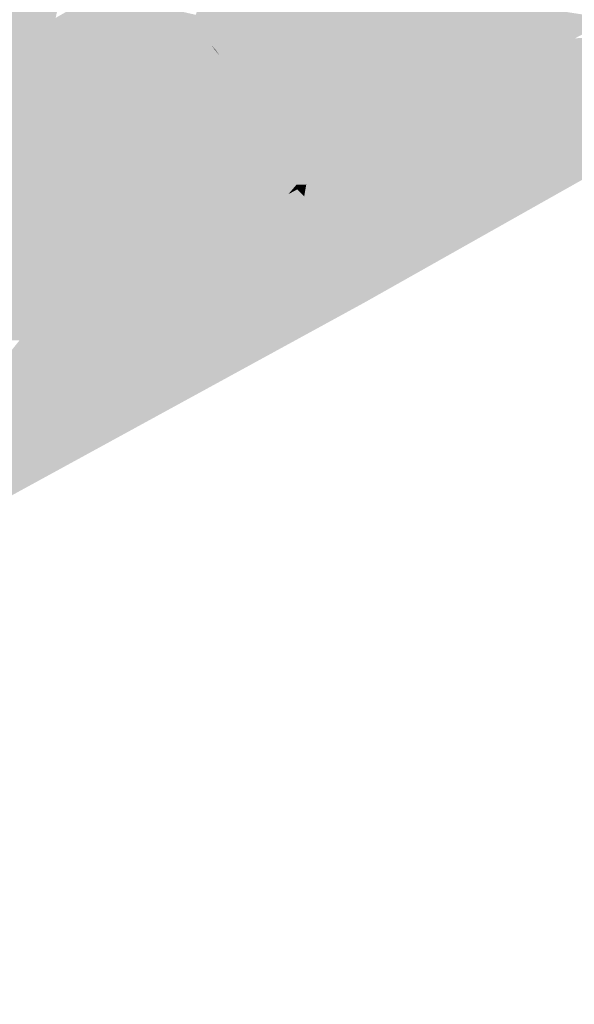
# Model space of a CAD drawing. Header units: metres. Extents: x 164696 to 183842, y 382615 to 387356.
# Tile 866 of 1056: x 182746.53 to 182748.84, y 386656.85 to 386660.95. Entities that reach past the tile are written whole.
import ezdxf

# ---------------------------------------------------------------- set-up
doc = ezdxf.new("R2010")
doc.units = ezdxf.units.M
doc.layers.add('C3D-SURFACE_TINSURFACE', color=7, linetype='Continuous')

msp = doc.modelspace()

# ---------------------------------------------------------------- linework, layer by layer
at = {"layer": 'C3D-SURFACE_TINSURFACE', "color": 11, "linetype": 'Continuous', "lineweight": -3, "true_color": 0xff8585}
for points in [[(182745.9256, 386661.9967), (182745.8883, 386661.9764), (182746.5278, 386660.8763)], [(182746.7798, 386661.7586), (182745.9256, 386661.9967), (182746.5278, 386660.8763)], [(182745.8883, 386661.9764), (182746.4906, 386660.8561), (182746.5278, 386660.8763)], [(182746.7976, 386661.726), (182746.7798, 386661.7586), (182746.5278, 386660.8763)], [(182746.7976, 386661.726), (182746.5278, 386660.8763), (182746.565, 386660.8965)], [(182746.7976, 386661.726), (182746.565, 386660.8965), (182746.6023, 386660.9168)], [(182746.7976, 386661.726), (182746.6023, 386660.9168), (182746.6395, 386660.937)], [(182746.8374, 386661.6669), (182746.7976, 386661.726), (182746.6395, 386660.937)], [(182746.8374, 386661.6669), (182746.6395, 386660.937), (182746.6768, 386660.9572)], [(182747.5333, 386661.4259), (182747.3593, 386660.7992), (182747.3747, 386660.7761)], [(182747.4961, 386661.4056), (182747.3593, 386660.7992), (182747.5333, 386661.4259)], [(182747.5333, 386661.4259), (182747.3747, 386660.7761), (182747.3902, 386660.7531)], [(182747.5705, 386661.4472), (182747.5333, 386661.4259), (182747.3902, 386660.7531)], [(182747.5705, 386661.4472), (182747.3902, 386660.7531), (182748.2487, 386661.2248)], [(182747.4589, 386661.3854), (182747.3035, 386660.8862), (182747.3439, 386660.8223)], [(182747.4589, 386661.3854), (182747.4216, 386661.3652), (182747.3035, 386660.8862)], [(182747.4961, 386661.4056), (182747.3439, 386660.8223), (182747.3593, 386660.7992)], [(182747.4589, 386661.3854), (182747.3439, 386660.8223), (182747.4961, 386661.4056)], [(182747.3843, 386661.3449), (182747.2602, 386660.97), (182747.2819, 386660.9281)], [(182747.4216, 386661.3652), (182747.2819, 386660.9281), (182747.3035, 386660.8862)], [(182747.4216, 386661.3652), (182747.3843, 386661.3449), (182747.2819, 386660.9281)], [(182748.2487, 386661.2248), (182747.3902, 386660.7531), (182747.4056, 386660.73)], [(182748.2487, 386661.2248), (182747.4056, 386660.73), (182747.4211, 386660.7069)], [(182748.2487, 386661.2248), (182747.4211, 386660.7069), (182748.2664, 386661.1905)], [(182748.2664, 386661.1905), (182747.4211, 386660.7069), (182748.2898, 386661.1368)], [(182748.2898, 386661.1368), (182747.4211, 386660.7069), (182747.4365, 386660.6838)], [(182748.2898, 386661.1368), (182747.4365, 386660.6838), (182747.452, 386660.6593)], [(182748.2898, 386661.1368), (182747.452, 386660.6593), (182748.0932, 386660.4666)], [(182748.2898, 386661.1368), (182748.0932, 386660.4666), (182748.1305, 386660.4868)], [(182748.2898, 386661.1368), (182748.1305, 386660.4868), (182748.1679, 386660.507)], [(182748.3218, 386661.0925), (182748.2898, 386661.1368), (182748.1679, 386660.507)], [(182748.2051, 386660.5273), (182748.3218, 386661.0925), (182748.1679, 386660.507)], [(182748.2051, 386660.5273), (182748.2425, 386660.5475), (182748.3218, 386661.0925)], [(182748.3218, 386661.0925), (182748.2425, 386660.5475), (182748.2797, 386660.5677)], [(182748.3218, 386661.0925), (182748.2797, 386660.5677), (182748.4191, 386660.9812)], [(182746.8629, 386661.0595), (182746.8257, 386661.0393), (182747.2819, 386660.9281)], [(182746.8629, 386661.0595), (182747.2819, 386660.9281), (182747.2602, 386660.97)], [(182748.3848, 386661.0463), (182748.4019, 386661.0138), (182748.8767, 386660.8925)], [(182748.3848, 386661.0463), (182748.8767, 386660.8925), (182748.914, 386660.9128)], [(182748.3848, 386661.0463), (182748.914, 386660.9128), (182748.9513, 386660.933)], [(182748.3848, 386661.0463), (182748.9513, 386660.933), (182748.9886, 386660.9532)], [(182746.7885, 386661.019), (182746.7513, 386660.9988), (182747.3251, 386660.8443)], [(182746.8257, 386661.0393), (182746.7885, 386661.019), (182747.3035, 386660.8862)], [(182746.7885, 386661.019), (182747.3251, 386660.8443), (182747.3035, 386660.8862)], [(182746.8257, 386661.0393), (182747.3035, 386660.8862), (182747.2819, 386660.9281)], [(182748.4019, 386661.0138), (182748.4191, 386660.9812), (182748.8394, 386660.8723)], [(182748.4019, 386661.0138), (182748.8394, 386660.8723), (182748.8767, 386660.8925)], [(182746.6768, 386660.9572), (182747.3251, 386660.8443), (182746.714, 386660.9786)], [(182746.7513, 386660.9988), (182746.714, 386660.9786), (182747.3251, 386660.8443)], [(182748.2797, 386660.5677), (182748.3171, 386660.588), (182748.4191, 386660.9812)], [(182748.3171, 386660.588), (182748.3544, 386660.6082), (182748.4191, 386660.9812)], [(182748.3544, 386660.6082), (182748.4516, 386660.9353), (182748.4191, 386660.9812)], [(182748.4191, 386660.9812), (182748.4516, 386660.9353), (182748.8394, 386660.8723)], [(182747.1606, 386659.9608), (182746.6395, 386660.937), (182746.6023, 386660.9168)], [(182746.6768, 386660.9572), (182746.6395, 386660.937), (182747.3747, 386660.7761)], [(182747.1979, 386659.9811), (182747.3747, 386660.7761), (182746.6395, 386660.937)], [(182747.1606, 386659.9608), (182747.1979, 386659.9811), (182746.6395, 386660.937)], [(182746.6768, 386660.9572), (182747.3593, 386660.7992), (182747.3251, 386660.8443)], [(182746.6768, 386660.9572), (182747.3747, 386660.7761), (182747.3593, 386660.7992)], [(182748.7648, 386660.8318), (182747.9618, 386659.7729), (182750.0264, 386660.9357)], [(182748.3544, 386660.6082), (182748.4668, 386660.9019), (182748.4516, 386660.9353)], [(182748.7648, 386660.8318), (182748.4516, 386660.9353), (182748.4668, 386660.9019)], [(182748.7648, 386660.8318), (182748.802, 386660.8521), (182748.4516, 386660.9353)], [(182748.802, 386660.8521), (182748.8394, 386660.8723), (182748.4516, 386660.9353)], [(182748.7648, 386660.8318), (182750.0264, 386660.9357), (182748.802, 386660.8521)], [(182748.802, 386660.8521), (182750.0264, 386660.9357), (182748.8394, 386660.8723)], [(182746.5278, 386660.8763), (182747.086, 386659.9204), (182746.565, 386660.8965)], [(182746.565, 386660.8965), (182747.1233, 386659.9406), (182746.6023, 386660.9168)], [(182746.565, 386660.8965), (182747.086, 386659.9204), (182747.1233, 386659.9406)], [(182747.1233, 386659.9406), (182747.1606, 386659.9608), (182746.6023, 386660.9168)], [(182747.3439, 386660.8223), (182747.3035, 386660.8862), (182747.3251, 386660.8443)], [(182748.3544, 386660.6082), (182748.3917, 386660.6284), (182748.4668, 386660.9019)], [(182748.3917, 386660.6284), (182748.4848, 386660.8514), (182748.4668, 386660.9019)], [(182748.6902, 386660.7914), (182748.4668, 386660.9019), (182748.4848, 386660.8514)], [(182748.6902, 386660.7914), (182748.7274, 386660.8116), (182748.4668, 386660.9019)], [(182748.7274, 386660.8116), (182748.7648, 386660.8318), (182748.4668, 386660.9019)], [(182746.4906, 386660.8561), (182746.4533, 386660.8359), (182747.0114, 386659.8799)], [(182746.5278, 386660.8763), (182746.4906, 386660.8561), (182747.0486, 386659.9001)], [(182746.4906, 386660.8561), (182747.0114, 386659.8799), (182747.0486, 386659.9001)], [(182746.5278, 386660.8763), (182747.0486, 386659.9001), (182747.086, 386659.9204)], [(182747.3439, 386660.8223), (182747.3251, 386660.8443), (182747.3593, 386660.7992)], [(182748.3917, 386660.6284), (182748.429, 386660.6487), (182748.4848, 386660.8514)], [(182748.429, 386660.6487), (182748.4663, 386660.6689), (182748.4848, 386660.8514)], [(182748.5036, 386660.6891), (182748.4848, 386660.8514), (182748.4663, 386660.6689)], [(182748.5036, 386660.6891), (182748.5409, 386660.7093), (182748.4848, 386660.8514)], [(182748.5409, 386660.7093), (182748.5782, 386660.7307), (182748.4848, 386660.8514)], [(182748.5782, 386660.7307), (182748.6155, 386660.7509), (182748.4848, 386660.8514)], [(182748.6155, 386660.7509), (182748.6528, 386660.7711), (182748.4848, 386660.8514)], [(182748.6902, 386660.7914), (182748.4848, 386660.8514), (182748.6528, 386660.7711)], [(182746.3788, 386660.7943), (182746.9367, 386659.8395), (182746.4161, 386660.8156)], [(182746.4533, 386660.8359), (182746.4161, 386660.8156), (182746.974, 386659.8597)], [(182746.4161, 386660.8156), (182746.9367, 386659.8395), (182746.974, 386659.8597)], [(182746.4533, 386660.8359), (182746.974, 386659.8597), (182747.0114, 386659.8799)], [(182748.7274, 386660.8116), (182747.9618, 386659.7729), (182748.7648, 386660.8318)], [(182748.6902, 386660.7914), (182747.9618, 386659.7729), (182748.7274, 386660.8116)], [(182746.3416, 386660.7741), (182746.3043, 386660.7538), (182746.8621, 386659.799)], [(182746.3788, 386660.7943), (182746.3416, 386660.7741), (182746.8994, 386659.8192)], [(182746.3416, 386660.7741), (182746.8621, 386659.799), (182746.8994, 386659.8192)], [(182746.3788, 386660.7943), (182746.8994, 386659.8192), (182746.9367, 386659.8395)], [(182747.1979, 386659.9811), (182747.3902, 386660.7531), (182747.3747, 386660.7761)], [(182748.6902, 386660.7914), (182748.6528, 386660.7711), (182747.9618, 386659.7729)], [(182748.6155, 386660.7509), (182747.9618, 386659.7729), (182748.6528, 386660.7711)], [(182746.2671, 386660.7336), (182746.0721, 386659.9663), (182746.8248, 386659.7788)], [(182746.3043, 386660.7538), (182746.2671, 386660.7336), (182746.8248, 386659.7788)], [(182746.3043, 386660.7538), (182746.8248, 386659.7788), (182746.8621, 386659.799)], [(182747.1979, 386659.9811), (182747.4056, 386660.73), (182747.3902, 386660.7531)], [(182747.1979, 386659.9811), (182747.2352, 386660.0013), (182747.4056, 386660.73)], [(182747.2352, 386660.0013), (182747.4211, 386660.7069), (182747.4056, 386660.73)], [(182748.5782, 386660.7307), (182747.9618, 386659.7729), (182748.6155, 386660.7509)], [(182748.5409, 386660.7093), (182747.9618, 386659.7729), (182748.5782, 386660.7307)], [(182747.2725, 386660.0215), (182747.4211, 386660.7069), (182747.2352, 386660.0013)], [(182747.2725, 386660.0215), (182747.4365, 386660.6838), (182747.4211, 386660.7069)], [(182747.2725, 386660.0215), (182747.452, 386660.6593), (182747.4365, 386660.6838)], [(182748.5036, 386660.6891), (182747.9618, 386659.7729), (182748.5409, 386660.7093)], [(182748.5036, 386660.6891), (182748.4663, 386660.6689), (182747.9618, 386659.7729)], [(182747.2725, 386660.0215), (182747.3098, 386660.0418), (182747.452, 386660.6593)], [(182747.3098, 386660.0418), (182747.4877, 386660.5972), (182747.452, 386660.6593)], [(182747.4877, 386660.5972), (182748.0559, 386660.4464), (182747.452, 386660.6593)], [(182747.452, 386660.6593), (182748.0559, 386660.4464), (182748.0932, 386660.4666)], [(182748.429, 386660.6487), (182747.9618, 386659.7729), (182748.4663, 386660.6689)], [(182748.3917, 386660.6284), (182747.9618, 386659.7729), (182748.429, 386660.6487)], [(182747.3098, 386660.0418), (182747.3471, 386660.062), (182747.4877, 386660.5972)], [(182747.3471, 386660.062), (182747.3844, 386660.0822), (182747.4877, 386660.5972)], [(182747.3844, 386660.0822), (182747.5235, 386660.535), (182747.4877, 386660.5972)], [(182747.4877, 386660.5972), (182747.5235, 386660.535), (182748.0186, 386660.4261)], [(182747.4877, 386660.5972), (182748.0186, 386660.4261), (182748.0559, 386660.4464)], [(182748.3544, 386660.6082), (182747.9618, 386659.7729), (182748.3917, 386660.6284)], [(182748.3171, 386660.588), (182747.9618, 386659.7729), (182748.3544, 386660.6082)], [(182748.2797, 386660.5677), (182747.9618, 386659.7729), (182748.3171, 386660.588)], [(182748.2425, 386660.5475), (182747.9618, 386659.7729), (182748.2797, 386660.5677)], [(182747.3844, 386660.0822), (182747.4217, 386660.1024), (182747.5235, 386660.535)], [(182747.5514, 386660.4821), (182747.5235, 386660.535), (182747.4217, 386660.1024)], [(182747.944, 386660.3857), (182747.5235, 386660.535), (182747.5514, 386660.4821)], [(182747.944, 386660.3857), (182747.9813, 386660.4059), (182747.5235, 386660.535)], [(182747.9813, 386660.4059), (182748.0186, 386660.4261), (182747.5235, 386660.535)], [(182748.2051, 386660.5273), (182748.1679, 386660.507), (182747.9453, 386659.8083)], [(182748.2051, 386660.5273), (182747.9453, 386659.8083), (182747.9618, 386659.7729)], [(182748.2051, 386660.5273), (182747.9618, 386659.7729), (182748.2425, 386660.5475)], [(182747.5514, 386660.4821), (182747.4217, 386660.1024), (182747.459, 386660.1227)], [(182747.5514, 386660.4821), (182747.459, 386660.1227), (182747.5678, 386660.4523)], [(182747.9067, 386660.3654), (182747.5514, 386660.4821), (182747.5678, 386660.4523)], [(182747.9067, 386660.3654), (182747.944, 386660.3857), (182747.5514, 386660.4821)], [(182748.1305, 386660.4868), (182747.9143, 386659.8807), (182748.1679, 386660.507)], [(182748.1679, 386660.507), (182747.9143, 386659.8807), (182747.9287, 386659.8437)], [(182748.1305, 386660.4868), (182748.0932, 386660.4666), (182747.9143, 386659.8807)], [(182748.1679, 386660.507), (182747.9287, 386659.8437), (182747.9453, 386659.8083)], [(182747.5678, 386660.4523), (182747.459, 386660.1227), (182747.4963, 386660.1429)], [(182747.5842, 386660.4225), (182747.5678, 386660.4523), (182747.4963, 386660.1429)], [(182747.8694, 386660.3452), (182747.5678, 386660.4523), (182747.5842, 386660.4225)], [(182747.8694, 386660.3452), (182747.9067, 386660.3654), (182747.5678, 386660.4523)], [(182748.0559, 386660.4464), (182747.9143, 386659.8807), (182748.0932, 386660.4666)], [(182748.0186, 386660.4261), (182747.9143, 386659.8807), (182748.0559, 386660.4464)], [(182747.5842, 386660.4225), (182747.4963, 386660.1429), (182747.5336, 386660.1631)], [(182747.5842, 386660.4225), (182747.5336, 386660.1631), (182747.6006, 386660.3928)], [(182747.5336, 386660.1631), (182747.617, 386660.363), (182747.6006, 386660.3928)], [(182747.8694, 386660.3452), (182747.5842, 386660.4225), (182747.8321, 386660.325)], [(182747.8321, 386660.325), (182747.5842, 386660.4225), (182747.6006, 386660.3928)], [(182747.8321, 386660.325), (182747.6006, 386660.3928), (182747.617, 386660.363)], [(182747.944, 386660.3857), (182747.8474, 386659.9843), (182747.9813, 386660.4059)], [(182747.9813, 386660.4059), (182747.8474, 386659.9843), (182747.8716, 386659.9488)], [(182747.9813, 386660.4059), (182747.8716, 386659.9488), (182748.0186, 386660.4261)], [(182748.0186, 386660.4261), (182747.8716, 386659.9488), (182747.9143, 386659.8807)], [(182747.5336, 386660.1631), (182747.5709, 386660.1834), (182747.617, 386660.363)], [(182747.6334, 386660.3332), (182747.617, 386660.363), (182747.5709, 386660.1834)], [(182747.7948, 386660.3047), (182747.8321, 386660.325), (182747.617, 386660.363)], [(182747.7948, 386660.3047), (182747.617, 386660.363), (182747.6334, 386660.3332)], [(182747.8694, 386660.3452), (182747.7987, 386660.0701), (182747.9067, 386660.3654)], [(182747.9067, 386660.3654), (182747.7987, 386660.0701), (182747.8149, 386660.0415)], [(182747.9067, 386660.3654), (182747.8149, 386660.0415), (182747.8312, 386660.0129)], [(182747.944, 386660.3857), (182747.8312, 386660.0129), (182747.8474, 386659.9843)], [(182747.9067, 386660.3654), (182747.8312, 386660.0129), (182747.944, 386660.3857)], [(182747.6334, 386660.3332), (182747.5709, 386660.1834), (182747.6082, 386660.2036)], [(182747.6498, 386660.3034), (182747.6334, 386660.3332), (182747.6082, 386660.2036)], [(182747.6498, 386660.3034), (182747.7574, 386660.2845), (182747.6334, 386660.3332)], [(182747.7574, 386660.2845), (182747.7948, 386660.3047), (182747.6334, 386660.3332)], [(182747.7948, 386660.3047), (182747.7662, 386660.1273), (182747.8321, 386660.325)], [(182747.8321, 386660.325), (182747.7662, 386660.1273), (182747.7824, 386660.0987)], [(182747.8694, 386660.3452), (182747.7824, 386660.0987), (182747.7987, 386660.0701)], [(182747.8694, 386660.3452), (182747.8321, 386660.325), (182747.7824, 386660.0987)], [(182747.6498, 386660.3034), (182747.6082, 386660.2036), (182747.6456, 386660.2238)], [(182747.6796, 386660.2636), (182747.6498, 386660.3034), (182747.6456, 386660.2238)], [(182747.6498, 386660.3034), (182747.6796, 386660.2636), (182747.7202, 386660.2643)], [(182747.6498, 386660.3034), (182747.7202, 386660.2643), (182747.7574, 386660.2845)], [(182747.7115, 386660.2144), (182747.7574, 386660.2845), (182747.7202, 386660.2643)], [(182747.7115, 386660.2144), (182747.7433, 386660.1651), (182747.7574, 386660.2845)], [(182747.7574, 386660.2845), (182747.7433, 386660.1651), (182747.7948, 386660.3047)], [(182747.7948, 386660.3047), (182747.7433, 386660.1651), (182747.7662, 386660.1273)], [(182747.6796, 386660.2636), (182747.6456, 386660.2238), (182747.6828, 386660.2441)], [(182747.7115, 386660.2144), (182747.6828, 386660.2441), (182747.6456, 386660.2238)], [(182747.6796, 386660.2636), (182747.6828, 386660.2441), (182747.7202, 386660.2643)], [(182747.7115, 386660.2144), (182747.7202, 386660.2643), (182747.6828, 386660.2441)], [(182747.7433, 386660.1651), (182747.6082, 386660.2036), (182747.5709, 386660.1834)], [(182747.7433, 386660.1651), (182747.6456, 386660.2238), (182747.6082, 386660.2036)], [(182747.7115, 386660.2144), (182747.6456, 386660.2238), (182747.7433, 386660.1651)], [(182747.459, 386660.1227), (182747.8149, 386660.0415), (182747.4963, 386660.1429)], [(182747.4963, 386660.1429), (182747.7987, 386660.0701), (182747.5336, 386660.1631)], [(182747.4963, 386660.1429), (182747.8149, 386660.0415), (182747.7987, 386660.0701)], [(182747.5336, 386660.1631), (182747.7824, 386660.0987), (182747.5709, 386660.1834)], [(182747.5336, 386660.1631), (182747.7987, 386660.0701), (182747.7824, 386660.0987)], [(182747.7433, 386660.1651), (182747.5709, 386660.1834), (182747.7662, 386660.1273)], [(182747.7662, 386660.1273), (182747.5709, 386660.1834), (182747.7824, 386660.0987)], [(182747.3844, 386660.0822), (182747.8474, 386659.9843), (182747.4217, 386660.1024)], [(182747.4217, 386660.1024), (182747.8312, 386660.0129), (182747.459, 386660.1227)], [(182747.4217, 386660.1024), (182747.8474, 386659.9843), (182747.8312, 386660.0129)], [(182747.459, 386660.1227), (182747.8312, 386660.0129), (182747.8149, 386660.0415)], [(182747.3098, 386660.0418), (182747.9287, 386659.8437), (182747.3471, 386660.062)], [(182747.3471, 386660.062), (182747.8716, 386659.9488), (182747.3844, 386660.0822)], [(182747.3471, 386660.062), (182747.9287, 386659.8437), (182747.8716, 386659.9488)], [(182747.3844, 386660.0822), (182747.8716, 386659.9488), (182747.8474, 386659.9843)], [(182747.2725, 386660.0215), (182747.2352, 386660.0013), (182747.9618, 386659.7729)], [(182747.2725, 386660.0215), (182747.9453, 386659.8083), (182747.3098, 386660.0418)], [(182747.2725, 386660.0215), (182747.9618, 386659.7729), (182747.9453, 386659.8083)], [(182747.3098, 386660.0418), (182747.9453, 386659.8083), (182747.9287, 386659.8437)], [(182747.1606, 386659.9608), (182747.9618, 386659.7729), (182747.1979, 386659.9811)], [(182747.1979, 386659.9811), (182747.9618, 386659.7729), (182747.2352, 386660.0013)], [(182746.0721, 386659.9663), (182746.1178, 386659.9006), (182746.7875, 386659.7585)], [(182746.0721, 386659.9663), (182746.7875, 386659.7585), (182746.8248, 386659.7788)], [(182747.086, 386659.9204), (182747.9618, 386659.7729), (182747.1233, 386659.9406)], [(182747.1233, 386659.9406), (182747.9618, 386659.7729), (182747.1606, 386659.9608)], [(182747.8716, 386659.9488), (182747.9287, 386659.8437), (182747.9143, 386659.8807)], [(182746.1178, 386659.9006), (182746.137, 386659.868), (182746.7129, 386659.717)], [(182746.1178, 386659.9006), (182746.7129, 386659.717), (182746.7502, 386659.7372)], [(182746.1178, 386659.9006), (182746.7502, 386659.7372), (182746.7875, 386659.7585)], [(182747.0114, 386659.8799), (182747.9618, 386659.7729), (182747.0486, 386659.9001)], [(182747.0486, 386659.9001), (182747.9618, 386659.7729), (182747.086, 386659.9204)], [(182746.7129, 386659.717), (182746.137, 386659.868), (182746.196, 386659.7912)], [(182746.974, 386659.8597), (182746.9367, 386659.8395), (182747.9618, 386659.7729)], [(182746.974, 386659.8597), (182747.9618, 386659.7729), (182747.0114, 386659.8799)], [(182746.8994, 386659.8192), (182746.8621, 386659.799), (182747.9618, 386659.7729)], [(182746.8994, 386659.8192), (182747.9618, 386659.7729), (182746.9367, 386659.8395)], [(182746.601, 386659.6563), (182746.196, 386659.7912), (182746.214, 386659.7524)], [(182746.601, 386659.6563), (182746.6383, 386659.6765), (182746.196, 386659.7912)], [(182746.6383, 386659.6765), (182746.6756, 386659.6967), (182746.196, 386659.7912)], [(182746.6756, 386659.6967), (182746.7129, 386659.717), (182746.196, 386659.7912)], [(182746.7875, 386659.7585), (182747.9618, 386659.7729), (182746.8248, 386659.7788)], [(182746.8621, 386659.799), (182746.8248, 386659.7788), (182747.9618, 386659.7729)], [(182747.9618, 386659.7729), (182742.8729, 386657.0477), (182742.5444, 386656.8547)], [(182747.9618, 386659.7729), (182742.5444, 386656.8547), (182743.4797, 386657.3248)], [(182745.7361, 386658.6368), (182742.8729, 386657.0477), (182747.9618, 386659.7729)], [(182746.5637, 386659.636), (182745.7361, 386658.6368), (182747.9618, 386659.7729)], [(182746.5637, 386659.636), (182746.214, 386659.7524), (182746.3491, 386659.6153)], [(182746.5637, 386659.636), (182746.601, 386659.6563), (182746.214, 386659.7524)], [(182746.5637, 386659.636), (182747.9618, 386659.7729), (182746.601, 386659.6563)], [(182746.601, 386659.6563), (182747.9618, 386659.7729), (182746.6383, 386659.6765)], [(182746.6383, 386659.6765), (182747.9618, 386659.7729), (182746.6756, 386659.6967)], [(182746.6756, 386659.6967), (182747.9618, 386659.7729), (182746.7129, 386659.717)], [(182746.7129, 386659.717), (182747.9618, 386659.7729), (182746.7502, 386659.7372)], [(182746.7502, 386659.7372), (182747.9618, 386659.7729), (182746.7875, 386659.7585)], [(182746.5263, 386659.6158), (182745.7361, 386658.6368), (182746.5637, 386659.636)], [(182746.5263, 386659.6158), (182746.5637, 386659.636), (182746.3491, 386659.6153)]]:
    msp.add_solid(points, dxfattribs=at)

doc.saveas('drawing.dxf')
